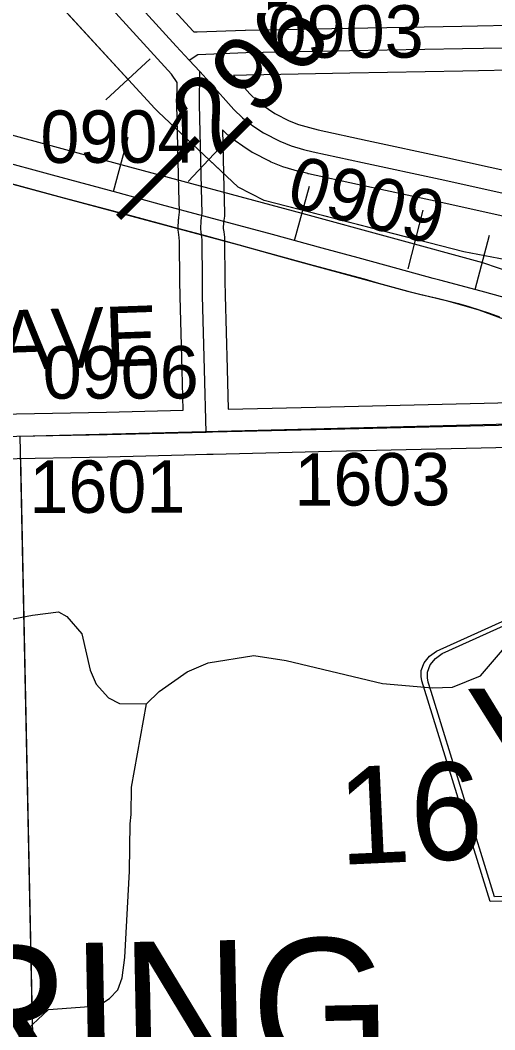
# Model space of a CAD drawing. Extents: x 128.7 to 185.5, y -21.4 to 12.6.
# Drawn here: x 136.225 to 136.858, y -10.447 to -9.1 of the extents above; entities that cross this region are included whole.
import ezdxf

# ---------------------------------------------------------------- set-up
doc = ezdxf.new("R2010")
doc.units = 0
for name, color, linetype in [('tdCoHydroRiver', 7, 'Continuous'), ('tdCoPipe', 7, 'Continuous'), ('tdCoPriCL', 7, 'Continuous'), ('tdCoPrimary', 7, 'Continuous'), ('tdCoPriNonDiv', 7, 'Continuous'), ('tdCoPriNonDivCL', 7, 'Continuous'), ('tdCoRRCL', 7, 'Continuous'), ('tdCoSecRdNmbr', 7, 'Continuous'), ('tdCoSecRdTxt', 7, 'Continuous'), ('tdCoSecRteBand', 7, 'Continuous'), ('tdCoSecRteCL', 7, 'Continuous'), ('tdCoSectLine', 7, 'Continuous'), ('tdCoSectLinePart', 7, 'Continuous'), ('tdCoSectNmbr', 7, 'Continuous'), ('tdCoShieldCoRteHrd', 7, 'Continuous'), ('tdCoSurfAsphalt', 7, 'Continuous'), ('tdCoSurfGravel', 7, 'Continuous'), ('tdCoTwpNameTxt', 7, 'Continuous'), ('tdStHwyPriRefPost1', 7, 'Continuous')]:
    doc.layers.add(name, color=color, linetype=linetype)

msp = doc.modelspace()

# ---------------------------------------------------------------- linework, layer by layer
at = {"layer": 'tdCoHydroRiver'}
for points in [[(135.4112, -9.5334), (135.5944, -9.6129), (135.6487, -9.6285), (135.7107, -9.6361), (135.7571, -9.652), (135.7943, -9.6745), (135.8253, -9.7019), (135.8513, -9.7279), (135.8828, -9.7759), (135.9384, -9.8372), (135.9725, -9.8678), (136.0159, -9.8948), (136.0606, -9.9108), (136.1208, -9.9168), (136.2416, -9.8941), (136.2762, -9.8898), (136.2874, -9.8958), (136.3071, -9.9189), (136.3181, -9.9674), (136.3265, -9.9861), (136.3429, -10.0045), (136.3573, -10.012), (136.3936, -10.0124)], [(136.1922, -10.4859), (136.2627, -10.4205), (136.3289, -10.4153), (136.3443, -10.4054), (136.355, -10.394), (136.3608, -10.378), (136.3647, -10.3511), (136.3706, -10.2357), (136.3718, -10.1725), (136.373, -10.1599), (136.3734, -10.1235), (136.3936, -10.0124), (136.4105, -9.9961), (136.4475, -9.9697), (136.4756, -9.9578), (136.5368, -9.948), (136.5796, -9.9546), (136.7084, -9.9853), (136.7749, -9.9911), (136.8017, -9.9902), (136.8391, -9.9749), (136.8711, -9.9376)]]:
    msp.add_lwpolyline(points, dxfattribs=at)
at = {"layer": 'tdCoPipe'}
for p, q in [((136.339, -9.2064), (136.3984, -9.1518)), ((136.449, -9.3155), (136.5041, -9.2569)), ((136.7423, -9.4318), (136.7625, -9.3537))]:
    msp.add_line(p, q, dxfattribs=at)
for points in [[(136.9009, -9.4255), (136.8169, -9.4094), (136.5505, -9.3406), (136.5159, -9.3231), (136.4089, -9.2225), (136.4044, -9.218), (135.9635, -8.7378), (135.3912, -8.758), (135.204, -8.7612), (134.6962, -8.7684), (134.6297, -8.7639), (134.5618, -8.7314), (134.4564, -8.6441), (134.037, -8.172)], [(136.3687, -9.1791), (136.165, -8.9573)], [(136.7524, -9.3927), (136.5505, -9.3406), (136.5159, -9.3231), (136.4766, -9.2862)]]:
    msp.add_lwpolyline(points, dxfattribs=at)
at = {"layer": 'tdCoPriCL'}
msp.add_lwpolyline([(136.2153, -9.3188), (136.2808, -9.3366), (136.3707, -9.3604), (136.4346, -9.3777), (136.4663, -9.3863), (136.5165, -9.4), (136.5884, -9.42), (136.7026, -9.4511), (136.7417, -9.4618), (136.7951, -9.4745), (136.8368, -9.4867), (136.8641, -9.496)], dxfattribs=at)
at = {"layer": 'tdCoPrimary'}
msp.add_lwpolyline([(136.2031, -9.3154), (136.2812, -9.3366), (136.371, -9.3604), (136.435, -9.3777), (136.4667, -9.3863), (136.5169, -9.4), (136.5887, -9.42), (136.6836, -9.4452), (136.703, -9.4511), (136.7225, -9.4566), (136.7421, -9.4618), (136.7617, -9.4666), (136.7814, -9.4711), (136.7955, -9.4745), (136.8095, -9.4783), (136.8234, -9.4823), (136.8372, -9.4867), (136.8509, -9.4913), (136.8645, -9.496)], dxfattribs=at)
msp.add_lwpolyline([(136.2031, -9.3154), (136.2812, -9.3366), (136.371, -9.3604), (136.435, -9.3777), (136.4667, -9.3863), (136.5169, -9.4), (136.5887, -9.42), (136.6836, -9.4452), (136.703, -9.4511), (136.7225, -9.4566), (136.7421, -9.4618), (136.7617, -9.4666), (136.7814, -9.4711), (136.7955, -9.4745), (136.8095, -9.4783), (136.8234, -9.4823), (136.8372, -9.4867), (136.8509, -9.4913), (136.8645, -9.496)], dxfattribs=at)
msp.add_lwpolyline([(136.2031, -9.3154), (136.2812, -9.3366), (136.371, -9.3604), (136.435, -9.3777), (136.4667, -9.3863), (136.5169, -9.4), (136.5887, -9.42), (136.6836, -9.4452), (136.703, -9.4511), (136.7225, -9.4566), (136.7421, -9.4618), (136.7617, -9.4666), (136.7814, -9.4711), (136.7955, -9.4745), (136.8095, -9.4783), (136.8234, -9.4823), (136.8372, -9.4867), (136.8509, -9.4913), (136.8645, -9.496)], dxfattribs=at)
at = {"layer": 'tdCoPriNonDiv'}
msp.add_lwpolyline([(135.3035, -9.0723), (136.2808, -9.3366), (136.5165, -9.4), (136.7417, -9.4618), (136.7951, -9.4745), (136.8368, -9.4867), (136.8909, -9.5065), (136.9301, -9.5247), (136.9679, -9.5466), (137.215, -9.7033), (137.2702, -9.7379), (137.3155, -9.7595), (137.3489, -9.7718), (137.3979, -9.7839), (137.427, -9.7885), (137.4563, -9.7912), (137.4858, -9.7919), (137.5143, -9.7906), (137.5568, -9.7854), (137.6501, -9.7633), (137.7633, -9.7326)], dxfattribs=at)
at = {"layer": 'tdCoPriNonDivCL'}
msp.add_lwpolyline([(136.2027, -9.3154), (136.2808, -9.3366), (136.3707, -9.3604), (136.4346, -9.3777), (136.4663, -9.3863), (136.5165, -9.4), (136.5884, -9.42), (136.6833, -9.4452), (136.7026, -9.4511), (136.7221, -9.4566), (136.7417, -9.4618), (136.7613, -9.4666), (136.7811, -9.4711), (136.7951, -9.4745), (136.8091, -9.4783), (136.823, -9.4823), (136.8368, -9.4867), (136.8505, -9.4913), (136.8641, -9.496)], dxfattribs=at)
msp.add_lwpolyline([(136.2027, -9.3154), (136.2808, -9.3366), (136.3707, -9.3604), (136.4346, -9.3777), (136.4663, -9.3863), (136.5165, -9.4), (136.5884, -9.42), (136.6833, -9.4452), (136.7026, -9.4511), (136.7221, -9.4566), (136.7417, -9.4618), (136.7613, -9.4666), (136.7811, -9.4711), (136.7951, -9.4745), (136.8091, -9.4783), (136.823, -9.4823), (136.8368, -9.4867), (136.8505, -9.4913), (136.8641, -9.496)], dxfattribs=at)
at = {"layer": 'tdCoRRCL'}
for p, q in [((136.3494, -9.3288), (136.3688, -9.2563)), ((136.5907, -9.394), (136.6107, -9.3217)), ((136.8319, -9.4596), (136.8511, -9.3871))]:
    msp.add_line(p, q, dxfattribs=at)
for points in [[(136.1177, -9.2273), (136.359, -9.2926), (136.6007, -9.3579), (136.8417, -9.4233), (136.8834, -9.4377), (137.0392, -9.5123), (137.0756, -9.5257), (137.1348, -9.5412), (137.1392, -9.5424), (137.1406, -9.5428), (137.1447, -9.5439), (137.2156, -9.5632), (137.2785, -9.58), (137.3681, -9.6041), (137.4452, -9.6254), (137.4936, -9.6381), (137.5119, -9.6429), (137.521, -9.6453), (137.5613, -9.6563), (137.6187, -9.672), (137.6725, -9.6862), (137.7214, -9.6995)], [(136.9013, -9.4786), (136.8399, -9.4618), (136.7846, -9.4471), (136.7758, -9.4447), (136.7293, -9.4319), (136.6758, -9.4172), (136.6278, -9.4044), (136.5615, -9.386), (136.47, -9.3619), (136.4134, -9.3467), (136.3555, -9.3304), (136.2682, -9.3071), (136.1924, -9.2867)]]:
    msp.add_lwpolyline(points, dxfattribs=at)
at = {"layer": 'tdCoSecRteBand'}
for points in [[(136.3734, -9.0244), (136.4552, -9.1145), (136.4565, -9.1159), (136.461, -9.1158), (136.5251, -9.1136), (136.5253, -9.1135), (136.5255, -9.1135), (136.6636, -9.1108), (136.6637, -9.1108), (136.6637, -9.1108), (136.8143, -9.1081), (136.8983, -9.1065)], [(136.1955, -9.6258), (136.3401, -9.6231), (136.4423, -9.6206), (136.4409, -9.567), (136.4382, -9.4689), (136.4382, -9.4686), (136.4382, -9.4683), (136.438, -9.4483), (136.4376, -9.3953), (136.4369, -9.39), (136.436, -9.3829), (136.4357, -9.3805), (136.4358, -9.378), (136.4363, -9.3662), (136.4364, -9.3649), (136.4366, -9.3636), (136.4375, -9.3562), (136.4368, -9.3255), (136.434, -9.2128), (136.434, -9.2123), (136.434, -9.2118), (136.4342, -9.1833), (136.4268, -9.1723), (136.408, -9.1518), (136.408, -9.1518), (136.329, -9.0646)], [(136.8995, -9.1664), (136.8155, -9.1681), (136.8155, -9.1681), (136.8154, -9.1681), (136.6648, -9.1708), (136.5269, -9.1735), (136.5097, -9.1741), (136.5314, -9.1985), (136.5412, -9.2079), (136.5471, -9.2126), (136.5561, -9.219), (136.5647, -9.2247), (136.5836, -9.2344), (136.5962, -9.2395), (136.6107, -9.2436), (136.6226, -9.2466), (136.6877, -9.2608), (136.7913, -9.283), (136.7914, -9.283), (136.7915, -9.283), (136.882, -9.3032)], [(136.8689, -9.3618), (136.7786, -9.3416), (136.6751, -9.3194), (136.6751, -9.3194), (136.675, -9.3194), (136.6094, -9.3051), (136.609, -9.305), (136.6085, -9.3049), (136.5957, -9.3017), (136.5952, -9.3016), (136.5948, -9.3015), (136.5783, -9.2968), (136.5767, -9.2963), (136.5752, -9.2957), (136.5599, -9.2896), (136.5587, -9.2891), (136.5575, -9.2885), (136.5358, -9.2774), (136.5343, -9.2766), (136.5328, -9.2756), (136.5225, -9.2687), (136.5221, -9.2685), (136.5218, -9.2682), (136.5117, -9.2611), (136.5109, -9.2605), (136.5102, -9.2599), (136.5025, -9.2538), (136.5015, -9.253), (136.5006, -9.2521), (136.4949, -9.2466), (136.4968, -9.324), (136.4968, -9.324), (136.4968, -9.3241), (136.4975, -9.3571), (136.4976, -9.3594), (136.4973, -9.3616), (136.4962, -9.3699), (136.4959, -9.378), (136.4965, -9.3827), (136.4973, -9.3896), (136.4975, -9.3913), (136.4975, -9.393), (136.498, -9.4478), (136.498, -9.4478), (136.498, -9.4479), (136.4982, -9.4676), (136.5009, -9.5654), (136.5009, -9.5654), (136.5009, -9.5655), (136.5022, -9.6191), (136.5023, -9.6191), (136.5023, -9.6191), (136.6387, -9.6159), (136.9181, -9.6093)], [(136.9195, -9.6693), (136.6401, -9.6759), (136.6401, -9.6759), (136.6401, -9.6759), (136.4823, -9.6796), (136.4738, -9.6798), (136.4438, -9.6806), (136.4438, -9.6806), (136.4438, -9.6806), (136.3415, -9.6831), (136.3414, -9.6831), (136.3413, -9.6831), (136.1966, -9.6858)]]:
    msp.add_lwpolyline(points, dxfattribs=at)
at = {"layer": 'tdCoSecRteCL'}
msp.add_line((136.4504, -9.1536), (136.4644, -9.1688), dxfattribs=at)
for points in [[(136.2098, -8.8876), (136.2146, -8.8926), (136.278, -8.9634), (136.3512, -9.0445), (136.4331, -9.1347), (136.4504, -9.1536)], [(136.4504, -9.1536), (136.462, -9.1458), (136.5261, -9.1435), (136.6642, -9.1408), (136.8149, -9.1381), (136.8989, -9.1365), (136.9006, -9.1364), (136.953, -9.1354), (137.0105, -9.1341), (137.0114, -9.1341)], [(136.473, -9.6498), (136.4709, -9.5662), (136.4682, -9.4681), (136.468, -9.4481), (136.4675, -9.3933), (136.4667, -9.3863), (136.4658, -9.3792), (136.4663, -9.3674), (136.4675, -9.3578), (136.4668, -9.3247), (136.464, -9.2121), (136.4644, -9.1688)], [(136.4644, -9.1688), (136.4775, -9.1831), (136.5098, -9.2193), (136.5214, -9.2304), (136.529, -9.2366), (136.5391, -9.2437), (136.5495, -9.2506), (136.5712, -9.2617), (136.5865, -9.2679), (136.603, -9.2726), (136.6158, -9.2758), (136.6814, -9.2901), (136.785, -9.3123), (136.8755, -9.3325), (136.9005, -9.3382)], [(136.473, -9.6498), (136.4816, -9.6496), (136.6394, -9.6459), (136.9188, -9.6393), (136.9517, -9.6385), (137.0232, -9.6367), (137.0922, -9.634), (137.106, -9.6348), (137.1203, -9.6357), (137.1259, -9.6345)], [(134.7228, -9.6913), (134.742, -9.6901), (134.8436, -9.6861), (134.945, -9.6827), (135.0382, -9.6792), (135.1472, -9.6755), (135.2666, -9.6721), (135.3743, -9.6701), (135.5275, -9.6671), (135.6759, -9.6652), (135.8079, -9.6632), (135.9262, -9.6612), (136.196, -9.6558), (136.3408, -9.6531), (136.473, -9.6498)]]:
    msp.add_lwpolyline(points, dxfattribs=at)
at = {"layer": 'tdCoSectLine'}
for points in [[(136.2247, -9.6553), (137.213, -9.6304)], [(136.2247, -9.6553), (136.2455, -10.6558)]]:
    msp.add_lwpolyline(points, dxfattribs=at)
at = {"layer": 'tdCoSectLinePart'}
msp.add_lwpolyline([(136.2253, -9.6853), (136.2448, -10.6257)], dxfattribs=at)
at = {"layer": 'tdCoShieldCoRteHrd'}
for points in [[(136.8518, -10.2762), (136.7649, -9.9948), (136.7608, -9.9817), (136.76, -9.9758), (136.7598, -9.968), (136.7639, -9.9576), (136.771, -9.949), (136.7805, -9.9422), (136.9465, -9.8669), (136.9539, -9.8651), (136.9644, -9.864), (136.9748, -9.8648), (136.9823, -9.8663), (137.1508, -9.9357), (137.1605, -9.9422), (137.168, -9.9506), (137.1724, -9.9608), (137.1725, -9.9686), (137.1719, -9.9745), (137.1682, -9.9877), (137.0913, -10.272)], [(136.8575, -10.2698), (136.773, -9.9959), (136.769, -9.9834), (136.7683, -9.9777), (136.7681, -9.9702), (136.772, -9.9602), (136.7789, -9.952), (136.7879, -9.9454), (136.9473, -9.8732), (136.9545, -9.8715), (136.9645, -9.8704), (136.9745, -9.8711), (136.9817, -9.8726), (137.1435, -9.9392), (137.1528, -9.9454), (137.1599, -9.9535), (137.1642, -9.9633), (137.1643, -9.9708), (137.1637, -9.9765), (137.1602, -9.9892), (137.0853, -10.2658)]]:
    msp.add_lwpolyline(points, close=True, dxfattribs=at)
at = {"layer": 'tdCoSurfAsphalt'}
msp.add_lwpolyline([(136.2146, -8.8926), (136.278, -8.9634), (136.3512, -9.0445), (136.4331, -9.1347), (136.4504, -9.1536), (136.4644, -9.1688), (136.4775, -9.1831), (136.5098, -9.2193), (136.5214, -9.2304), (136.529, -9.2366), (136.5391, -9.2437), (136.5495, -9.2506), (136.5712, -9.2617), (136.5865, -9.2679), (136.603, -9.2726), (136.6158, -9.2758), (136.6814, -9.2901), (136.785, -9.3123), (136.8755, -9.3325), (136.9005, -9.3382)], dxfattribs=at)
at = {"layer": 'tdCoSurfGravel'}
for points in [[(136.4504, -9.1536), (136.462, -9.1458), (136.5261, -9.1435), (136.6642, -9.1408), (136.8149, -9.1381), (136.8989, -9.1365)], [(136.473, -9.6498), (136.4709, -9.5662), (136.4682, -9.4681), (136.468, -9.4481), (136.4675, -9.3933), (136.4667, -9.3863), (136.4658, -9.3792), (136.4663, -9.3674), (136.4675, -9.3578), (136.4668, -9.3247), (136.464, -9.2121), (136.4644, -9.1688)], [(134.7228, -9.6913), (134.742, -9.6901), (134.8436, -9.6861), (134.945, -9.6827), (135.0382, -9.6792), (135.1472, -9.6755), (135.2666, -9.6721), (135.3743, -9.6701), (135.5275, -9.6671), (135.6759, -9.6652), (135.8079, -9.6632), (135.9262, -9.6612), (136.196, -9.6558), (136.3408, -9.6531), (136.473, -9.6498), (136.4816, -9.6496), (136.6394, -9.6459), (136.9188, -9.6393), (136.9517, -9.6385)]]:
    msp.add_lwpolyline(points, dxfattribs=at)

# ---------------------------------------------------------------- texts
at = {"layer": 'tdCoSecRdNmbr'}
for s, rotation, p in [('0903', 0.1038, (136.555, -9.1505)), ('0904', 0.1035, (136.252, -9.2907)), ('0909', 345.104, (136.5777, -9.3472)), ('0906', 0.1035, (136.255, -9.6053)), ('1603', 0.1038, (136.5907, -9.748)), ('1601', 0.1035, (136.2371, -9.7577))]:
    msp.add_text(s, height=0.07, rotation=rotation, dxfattribs=at).set_placement(p)
at = {"layer": 'tdCoSecRdTxt'}
msp.add_text('122TH AVE', height=0.08, rotation=2, dxfattribs=at).set_placement((135.8457, -9.5801))
at = {"layer": 'tdCoSectNmbr'}
msp.add_text('16', height=0.13, rotation=2.6561, dxfattribs=at).set_placement((136.6513, -10.2274))
at = {"layer": 'tdCoShieldCoRteHrd'}
msp.add_text('Y4E', height=0.16, rotation=1, dxfattribs=at).set_placement((136.8203, -10.1525))
at = {"layer": 'tdCoTwpNameTxt'}
msp.add_text('SPRING', height=0.18, rotation=1.1032, dxfattribs=at).set_placement((135.7991, -10.5213))
at = {"layer": 'tdStHwyPriRefPost1'}
msp.add_text('‒‒296', height=0.1, rotation=45, dxfattribs=at).set_placement((136.3823, -9.3895))

doc.saveas('drawing.dxf')
